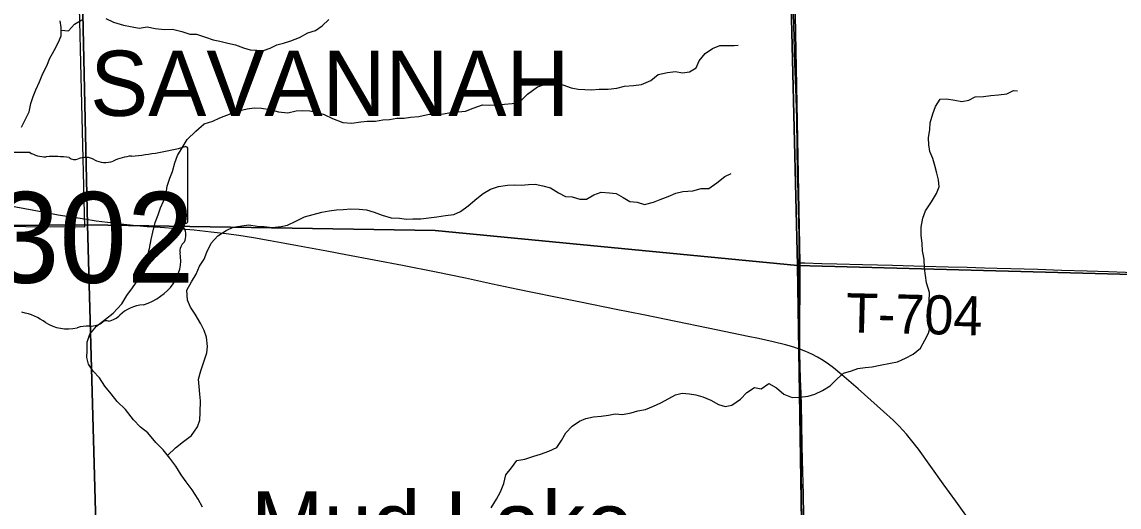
# Model space of a CAD drawing. Extents: x 1874609 to 2204689, y 815661 to 1281160.
# Drawn here: x 2006732 to 2015153, y 1076369 to 1080088 of the extents above; entities that cross this region are included whole.
import ezdxf

# ---------------------------------------------------------------- set-up
doc = ezdxf.new("R2010")
doc.units = 0
for name, color, linetype in [('GM_X_Corporation', 7, 'Continuous'), ('GM_X_Corporation_Text', 7, 'Continuous'), ('GM_X_Minor_River', 7, 'Continuous'), ('GM_X_Minor_River_Text', 7, 'Continuous'), ('GM_X_Section', 7, 'Continuous'), ('GM_X_State_Location', 7, 'Continuous'), ('GM_X_State_Route', 7, 'Continuous'), ('GM_X_State_Shield', 7, 'Continuous'), ('GM_X_Township', 7, 'Continuous'), ('GM_X_Township_Road', 7, 'Continuous'), ('GM_X_Township_Road_Text', 7, 'Continuous')]:
    doc.layers.add(name, color=color, linetype=linetype)

msp = doc.modelspace()

# ---------------------------------------------------------------- linework, layer by layer
at = {"layer": 'GM_X_Corporation'}
msp.add_lwpolyline([(2004413.2, 1083269.1), (2007096.7, 1083245.7), (2007212, 1078515), (2005861.7, 1078523.8)], dxfattribs=at)
at = {"layer": 'GM_X_Minor_River'}
for points in [[(2006727.6, 1079281.9), (2006762, 1079347.9), (2006788.3, 1079399.9), (2006800.6, 1079462.1), (2006819, 1079518.1), (2006839.3, 1079568.2), (2006865.6, 1079630.2), (2006892, 1079694.3), (2006926.4, 1079756.3), (2006942.7, 1079806.3), (2006979.1, 1079870.3), (2007011.5, 1079932.3), (2007031.8, 1079982.4), (2007032.1, 1080046.6), (2007024.3, 1080096.8)], [(2007032, 1080026.5), (2007090, 1080020.1), (2007134.4, 1080072), (2007192.7, 1080103.8)], [(2007375, 1080114.6), (2007435, 1080088.1), (2007511, 1080063.6), (2007565, 1080053.2), (2007631.1, 1080040.7), (2007693.2, 1080050.4), (2007753.3, 1080037.9), (2007825.4, 1080031.4), (2007887.5, 1080033.1), (2007959.5, 1080014.5), (2008021.5, 1079996.1), (2008071.6, 1079995.7), (2008139.6, 1079971.2), (2008199.6, 1079950.8), (2008251.6, 1079940.4), (2008311.7, 1079926), (2008371.7, 1079913.5), (2008431.7, 1079889.1), (2008483.7, 1079874.7), (2008533.8, 1079872.3), (2008585.8, 1079870), (2008636, 1079887.8), (2008688.2, 1079913.5), (2008738.4, 1079925.2), (2008796.6, 1079944.9), (2008862.8, 1079968.6), (2008925.1, 1080004.3), (2008985.3, 1080024), (2009035.6, 1080059.8), (2009087.9, 1080107.6)], [(2010372.7, 1079453.1), (2010434.9, 1079458.7), (2010495, 1079462.3), (2010549.1, 1079472), (2010611.6, 1079533.8), (2010688, 1079591.5), (2010758.2, 1079613.2), (2010832.4, 1079614.7), (2010882.4, 1079606.3), (2010948.4, 1079583.8), (2011002.5, 1079573.5), (2011102.6, 1079568.8), (2011162.7, 1079572.4), (2011230.9, 1079574), (2011297, 1079581.6), (2011357.2, 1079597.3), (2011427.3, 1079600.8), (2011487.5, 1079608.5), (2011557.8, 1079640.1), (2011614.1, 1079685.9), (2011686.3, 1079701.5), (2011748.5, 1079709.1), (2011802.5, 1079698.8), (2011856.6, 1079706.4), (2011906.9, 1079736.2), (2011931.2, 1079790.3), (2011975.6, 1079846.2), (2012031.9, 1079885.9), (2012088.1, 1079907.6), (2012146.2, 1079907.3), (2012198.3, 1079908.9), (2012228.3, 1079910.8)], [(2013205.1, 1077438), (2013259.2, 1077443.7), (2013319.4, 1077457.4), (2013397.6, 1077472.9), (2013451.7, 1077482.6), (2013514, 1077510.3), (2013572.3, 1077542), (2013628.6, 1077587.8), (2013663, 1077647.8), (2013691.3, 1077701.8), (2013705.7, 1077761.9), (2013707.9, 1077812.1), (2013700.2, 1077868.3), (2013696.6, 1077944.6), (2013697, 1078014.8), (2013675.3, 1078089.2), (2013659.9, 1078201.7), (2013656.2, 1078270), (2013644.5, 1078334.3), (2013642.8, 1078390.5), (2013635.2, 1078454.7), (2013633.5, 1078515), (2013645.9, 1078585.1), (2013666.2, 1078641.2), (2013712.6, 1078709.1), (2013753, 1078773.1), (2013771.3, 1078823.1), (2013767.6, 1078877.3), (2013753.9, 1078929.6), (2013740.1, 1078987.9), (2013722.4, 1079042.2), (2013700.6, 1079096.5), (2013692.9, 1079146.7), (2013691.2, 1079198.9), (2013699.5, 1079263.1), (2013703.8, 1079315.2), (2013724.2, 1079383.3), (2013744.5, 1079441.4), (2013778.9, 1079497.4), (2013829, 1079499.1), (2013893, 1079488.6), (2013947.1, 1079478.2), (2013999.2, 1079487.9), (2014049.4, 1079513.7), (2014111.6, 1079517.3), (2014167.7, 1079525), (2014227.8, 1079528.6), (2014292, 1079538.2), (2014342.2, 1079562), (2014372.3, 1079559.8)], [(2008116.6, 1076367), (2008084.9, 1076429.4), (2008039.2, 1076500), (2007993.5, 1076562.5), (2007953.7, 1076614.9), (2007912, 1076681.4), (2007866.2, 1076743.9), (2007816.5, 1076808.4), (2007760.7, 1076865), (2007698.9, 1076937.6), (2007641.1, 1076982.2), (2007587.3, 1077036.7), (2007525.6, 1077117.3), (2007463.8, 1077178), (2007416, 1077236.5), (2007368.2, 1077297), (2007326.5, 1077359.5), (2007278.7, 1077411.9), (2007242.9, 1077464.3), (2007229.1, 1077514.6), (2007231.4, 1077568.8), (2007233.8, 1077633), (2007254.1, 1077695.1), (2007304.5, 1077754.9), (2007372.9, 1077808.7), (2007431.3, 1077856.5), (2007499.8, 1077928.3), (2007536.2, 1077990.3), (2007580.6, 1078050.2), (2007627, 1078116.1), (2007653.3, 1078170.1), (2007683.7, 1078228.1), (2007698.1, 1078302.3), (2007710.4, 1078352.4), (2007722.8, 1078420.6), (2007737.1, 1078476.6), (2007753.5, 1078550.8), (2007777.8, 1078608.8), (2007796.1, 1078662.9), (2007818.5, 1078714.9), (2007838.8, 1078777), (2007847.1, 1078829.1), (2007867.5, 1078891.2), (2007887.8, 1078941.3), (2007906.1, 1079007.4), (2007926.5, 1079063.4), (2007960.9, 1079123.4), (2008001.3, 1079187.4), (2008065.7, 1079251.2), (2008130.1, 1079307), (2008198.3, 1079328.6), (2008250.6, 1079354.4), (2008338.9, 1079385.9), (2008395.1, 1079407.6), (2008461.3, 1079423.3), (2008515.4, 1079428.9), (2008569.5, 1079428.6), (2008635.5, 1079416.1), (2008701.6, 1079399.6), (2008771.6, 1079391.1), (2008837.8, 1079406.8), (2008887.9, 1079410.5), (2008942, 1079406.1), (2008992.1, 1079395.8), (2009052.1, 1079379.3), (2009116, 1079348.8), (2009194, 1079318.2), (2009264.1, 1079313.7), (2009332.3, 1079323.3), (2009382.4, 1079327), (2009446.5, 1079328.6), (2009502.6, 1079338.3), (2009552.7, 1079340), (2009608.9, 1079349.6), (2009665, 1079351.3), (2009715.1, 1079359), (2009777.2, 1079362.6), (2009857.5, 1079382.2), (2009915.6, 1079381.8), (2009967.7, 1079383.4), (2010021.8, 1079393.1), (2010079.9, 1079398.8), (2010136.1, 1079404.4), (2010196.3, 1079428.1), (2010266.5, 1079451.8), (2010320.6, 1079449.4), (2010372.7, 1079453.1)], [(2007849.6, 1076765.5), (2007910.7, 1076823.9), (2007971.1, 1076871.7), (2008033.4, 1076917.4), (2008079.8, 1076983.3), (2008098.1, 1077035.4), (2008100.4, 1077093.6), (2008102.9, 1077183.9), (2008097.2, 1077234.1), (2008091.5, 1077292.3), (2008087.8, 1077348.5), (2008106.1, 1077414.6), (2008150.9, 1077550.8), (2008157.2, 1077600.9), (2008149.6, 1077671.2), (2008131.8, 1077723.5), (2008104, 1077773.9), (2008060.3, 1077848.4), (2008026.6, 1077902.8), (2008002.8, 1077955.2), (2007997.2, 1078031.4), (2008033.6, 1078095.4), (2008068, 1078155.4), (2008094.3, 1078215.5), (2008130.7, 1078269.4), (2008151, 1078323.5), (2008183.4, 1078391.5), (2008235.8, 1078449.3), (2008300.1, 1078489.1), (2008354.3, 1078514.8), (2008418.5, 1078524.4), (2008472.6, 1078532.1), (2008536.7, 1078523.7), (2008590.8, 1078521.3), (2008652.8, 1078512.9), (2008721, 1078520.5), (2008771.1, 1078530.2), (2008835.4, 1078559.9), (2008899.7, 1078593.6), (2008967.9, 1078611.2), (2009034.1, 1078628.8), (2009090.3, 1078640.5), (2009146.4, 1078648.2), (2009198.5, 1078649.9), (2009256.6, 1078655.5), (2009320.7, 1078653.1), (2009376.8, 1078648.7), (2009434.8, 1078630.3), (2009496.8, 1078607.8), (2009566.8, 1078587.3), (2009628.9, 1078584.9), (2009682.9, 1078576.5), (2009733, 1078580.2), (2009793.1, 1078577.8), (2009855.3, 1078585.4), (2009917.4, 1078595.1), (2009983.6, 1078604.7), (2010047.8, 1078612.3), (2010098, 1078634), (2010156.3, 1078679.8), (2010222.7, 1078733.6), (2010273, 1078773.4), (2010329.3, 1078807.1), (2010389.5, 1078826.8), (2010457.7, 1078836.4), (2010513.8, 1078840.1), (2010563.8, 1078837.8), (2010620, 1078843.4), (2010672.1, 1078845.1), (2010730.1, 1078832.7), (2010790.1, 1078816.2), (2010850, 1078777.7), (2010904, 1078749.3), (2010956, 1078746.9), (2011014.1, 1078730.5), (2011066.1, 1078730.1), (2011122.4, 1078763.9), (2011176.6, 1078783.6), (2011242.7, 1078779.2), (2011292.8, 1078772.8), (2011346.7, 1078742.4), (2011398.6, 1078712), (2011454.7, 1078707.6), (2011510.7, 1078689.2), (2011578.9, 1078706.8), (2011631.1, 1078726.5), (2011691.3, 1078750.2), (2011751.6, 1078775.9), (2011803.7, 1078787.6), (2011881.9, 1078793.1), (2011946.1, 1078812.8), (2012004.2, 1078812.4), (2012066.5, 1078854.2), (2012126.9, 1078903.9), (2012175.1, 1078927.7)], [(2010332.5, 1076362.8), (2010374.9, 1076428.8), (2010405.2, 1076484.8), (2010431.6, 1076548.8), (2010446, 1076614.9), (2010490.3, 1076670.8), (2010530.7, 1076724.8), (2010590.9, 1076736.4), (2010661.1, 1076760), (2010713.3, 1076775.8), (2010775.5, 1076797.4), (2010837.7, 1076825.1), (2010874.1, 1076879.1), (2010906.5, 1076937.1), (2010954.8, 1076988.9), (2011011.1, 1077028.7), (2011061.3, 1077048.4), (2011119.5, 1077060.1), (2011177.6, 1077065.8), (2011233.7, 1077073.4), (2011285.9, 1077083.1), (2011342, 1077078.8), (2011408.1, 1077092.4), (2011460.3, 1077106.1), (2011518.5, 1077117.8), (2011578.7, 1077143.4), (2011634.9, 1077167.2), (2011697.2, 1077200.9), (2011749.4, 1077228.6), (2011799.6, 1077242.4), (2011855.7, 1077238), (2011905.7, 1077229.7), (2011957.7, 1077213.3), (2012019.7, 1077188.8), (2012077.6, 1077154.3), (2012129.6, 1077139.9), (2012179.8, 1077149.6), (2012246.1, 1077197.4), (2012296.5, 1077247.2), (2012354.8, 1077285), (2012404.8, 1077274.6), (2012465.1, 1077316.4), (2012523.1, 1077283.9), (2012580.9, 1077235.3), (2012644.9, 1077208.8), (2012703, 1077212.5), (2012767.2, 1077218.1), (2012817.3, 1077235.8), (2012875.6, 1077261.6), (2012935.9, 1077297.3), (2012988.2, 1077353.1), (2013038.6, 1077394.9), (2013098.8, 1077414.6), (2013148.9, 1077430.4), (2013205.1, 1077438)]]:
    msp.add_lwpolyline(points, dxfattribs=at)
at = {"layer": 'GM_X_Section'}
for points in [[(2002011.3, 1083917.7), (2007118.2, 1083854.4), (2007235.6, 1078533.6), (2002007.1, 1078496.7)], [(2012554, 1083525.8), (2012556.1, 1083487.7), (2012685.3, 1078221), (2009903.2, 1078489.3), (2007235.6, 1078533.6), (2007118.2, 1083854.4)], [(2012556.1, 1083487.7), (2018077.6, 1083333.3), (2018110.7, 1078074.4), (2012685.3, 1078221)], [(2007235.6, 1078533.6), (2007385.1, 1073128.9), (2002074.9, 1073163.8), (2002007.1, 1078496.7)], [(2007235.6, 1078533.6), (2009903.2, 1078489.3), (2012685.3, 1078221), (2012766.5, 1072976.2), (2007385.1, 1073128.9)], [(2018110.7, 1078074.4), (2018190, 1072759.5), (2012766.6, 1072920.2), (2012766.5, 1072976.2), (2012685.3, 1078221)]]:
    msp.add_lwpolyline(points, close=True, dxfattribs=at)
at = {"layer": 'GM_X_State_Route'}
for points in [[(2007211.3, 1078575.5), (2007010.9, 1078607.8), (2006893.2, 1078629.7), (2006684.1, 1078668.7), (2006658.5, 1078674.1), (2006556.1, 1078695.4), (2006444.3, 1078720.5), (2006349.1, 1078743.7), (2006254.2, 1078769.4), (2006159.9, 1078797), (2005940.1, 1078860.7), (2005899.3, 1078870.8)], [(2014016.1, 1076253.7), (2013900.6, 1076413.1), (2013804.1, 1076545.8), (2013613.2, 1076812.6), (2013563.3, 1076877.9), (2013521, 1076928.2), (2013465.1, 1076988.6), (2013418.4, 1077034.9), (2013346.1, 1077101.8), (2013149.5, 1077275.9), (2013025.8, 1077383.9), (2012962.1, 1077436), (2012922.3, 1077465.2), (2012880.9, 1077492.3), (2012838.4, 1077517.3), (2012794.6, 1077540.2), (2012749.7, 1077560.9), (2012703.8, 1077579.1), (2012698.8, 1077580.8), (2012656.9, 1077594.9), (2012593.6, 1077612.8), (2012497.8, 1077636), (2012385.7, 1077660.4), (2012305.7, 1077677.8), (2012000.4, 1077740.5), (2011502, 1077841.6), (2011292.8, 1077883.1), (2011019.6, 1077939.2), (2010826.5, 1077978.1), (2010649.7, 1078013.7), (2010537.6, 1078038.3), (2010344.9, 1078079), (2010136.2, 1078123.1), (2009911.3, 1078170.2), (2009653.9, 1078221.3), (2009218.4, 1078302), (2009073.4, 1078330.2), (2008847.4, 1078371.5), (2008750.6, 1078388.6), (2008638.1, 1078410.3), (2008509.3, 1078433.5), (2008396, 1078450.7), (2008298.5, 1078463.8), (2008184.3, 1078476.8), (2008053.8, 1078490.8), (2007922.9, 1078502), (2007791.9, 1078511.7), (2007693.8, 1078518.6), (2007612.2, 1078525.7), (2007514.4, 1078536.1), (2007433.1, 1078545.9), (2007302.8, 1078561.3), (2007211.3, 1078575.5)]]:
    msp.add_lwpolyline(points, dxfattribs=at)
at = {"layer": 'GM_X_State_Shield'}
for p, q in [((2006792.4, 1079088.6), (2006282.8, 1079088.6)), ((2008005.8, 1078562.1), (2008005.8, 1079114.8)), ((2008005.7, 1078562.2), (2008005.8, 1078562.1))]:
    msp.add_line(p, q, dxfattribs=at)
for centre, major_axis, start_param, end_param in [((2006913.8, 1079211.3), (195.5, 0), 4.042523, 4.731795), ((2007386, 1080529.2), (1845.5, 0), 4.814394, 5.042369), ((2007986.5, 1079117.1), (19.4, 0), 6.141152, 7.989035), ((2006978.6, 1078495.4), (702, 0), 1.404758, 1.657858), ((2007138, 1079078.2), (56.4, 0), 3.836095, 5.185415), ((2007220.8, 1078956.1), (117.3, 0), 0.950623, 2.079405), ((2007372.2, 1079123.6), (141.1, 0), 4.081561, 5.145723), ((2007621.4, 1078765.9), (371.3, 0), 1.699011, 2.107814), ((2008001.4, 1078521.5), (30, 0), 1.883978, 3.671073), ((2007810.6, 1078451.6), (180, 0), 5.934695, 6.695948), ((2007985.2, 1078559.9), (20.7, 0), 5.05454, 6.418171), ((2008075.3, 1078330.8), (130.9, 0), 2.387724, 3.262537), ((2007489.3, 1078260.5), (461.6, 0), 5.101752, 6.440018), ((2007684, 1077717.2), (252.8, 0), 1.647645, 2.488434), ((2006629.9, 1077539.1), (417, 0), 0.823519, 1.323587), ((2007363.7, 1077911.4), (149.1, 0), 4.937069, 5.64225), ((2007080.9, 1077947.6), (264.6, 0), 4.026481, 4.996735), ((2007233.7, 1077582.3), (217.4, 0), 1.495662, 1.94098), ((2007253.1, 1077868.5), (141, 0), 4.691044, 5.507374), ((2007380.6, 1077766.2), (39.7, 0), 1.147584, 2.315152)]:
    msp.add_ellipse(centre, major_axis=major_axis, ratio=0.8, start_param=start_param, end_param=end_param, dxfattribs=at)
at = {"layer": 'GM_X_Township'}
for points in [[(1991419.1, 1075774.5), (1991355.2, 1080411.9), (1991341.4, 1081115.3), (1991291.7, 1083650.7), (1991168.6, 1087989.6), (1991142, 1090253.1), (1996191.7, 1090258.2), (1997015.8, 1090252.3), (1997562.4, 1090253.7), (1999821, 1090248.3), (2003316.8, 1090261.6), (2003387.7, 1090261.9), (2008657.5, 1090282.1), (2009773.9, 1090284.9), (2012470, 1090289.5), (2012540.6, 1086252.1), (2012630.4, 1081351.1), (2012650.5, 1080955.8), (2012704, 1078242.4), (2012701.4, 1077595.4), (2012822.6, 1068444.9)], [(2012822.6, 1068444.9), (2012701.4, 1077595.4), (2012704, 1078242.4), (2012650.5, 1080955.8), (2012630.4, 1081351.1), (2012540.6, 1086252.1), (2012470, 1090289.5), (2012641, 1090280.1), (2014136.9, 1090288.3), (2016306.5, 1090284.7), (2016744.8, 1090295.3), (2020721, 1090305.6), (2022216, 1090297.5), (2025941.2, 1090282.5), (2028602.5, 1090282.9)]]:
    msp.add_lwpolyline(points, dxfattribs=at)
at = {"layer": 'GM_X_Township_Road'}
for points in [[(2012697.1, 1078241.8), (2012696.7, 1078446.9), (2012692.5, 1078659.7), (2012690.2, 1078774.5), (2012686.1, 1078938.3), (2012682.2, 1079118.4), (2012678.9, 1079347.8), (2012672.2, 1079577.2), (2012665.6, 1079773.4), (2012638, 1080739), (2012632.7, 1080902.7), (2012632.4, 1080917.1)], [(2012698.8, 1077580.8), (2012698.5, 1077599.8), (2012694.3, 1077824.2), (2012695.2, 1077922.3), (2012697.1, 1078201), (2012697.1, 1078241.8)], [(2012697.1, 1078241.8), (2012740.6, 1078240.5), (2012872.1, 1078236.7), (2012986.9, 1078233.3), (2013183.9, 1078228.5), (2013413.7, 1078222.5), (2013660, 1078215.1), (2013840.6, 1078210.3), (2013988.3, 1078207.1), (2014119.6, 1078204.2), (2014218.1, 1078201.7), (2014530, 1078192), (2014710.5, 1078185.9), (2014907.5, 1078179.3), (2015071.6, 1078174.6), (2015202.9, 1078170.6), (2015317.8, 1078167.7), (2015407.7, 1078165.4)], [(2012735.5, 1076139.3), (2012729.9, 1076466.9), (2012724.1, 1076729), (2012721.7, 1076843.7), (2012718.6, 1077007.4), (2012715.7, 1077154.8), (2012713.1, 1077236.7), (2012708.9, 1077351.3), (2012705.3, 1077449.4), (2012698.8, 1077580.8)]]:
    msp.add_lwpolyline(points, dxfattribs=at)

# ---------------------------------------------------------------- texts
at = {"layer": 'GM_X_Corporation_Text'}
msp.add_text('SAVANNAH', height=500, rotation=0.00001, dxfattribs=at).set_placement((2007255.3, 1079368.4))
at = {"layer": 'GM_X_Minor_River_Text'}
msp.add_text('Mud Lake', height=500.17, rotation=359.99817, dxfattribs=at).set_placement((2008490.1, 1075989.6))
at = {"layer": 'GM_X_State_Location'}
for s in ['s', 'r']:
    msp.add_text(s, height=1, dxfattribs=at).set_placement((2007116.2, 1078471.9))
msp.add_text('302', height=1, rotation=0.00001, dxfattribs=at).set_placement((2006763.2, 1078399.1))
at = {"layer": 'GM_X_State_Shield'}
msp.add_text('302', height=696.1, dxfattribs=at).set_placement((2006501.9, 1078088.3))
at = {"layer": 'GM_X_Township_Road_Text'}
msp.add_text('T-704', height=300, rotation=358.60341, dxfattribs=at).set_placement((2013053.9, 1077709.9))

doc.saveas('drawing.dxf')
